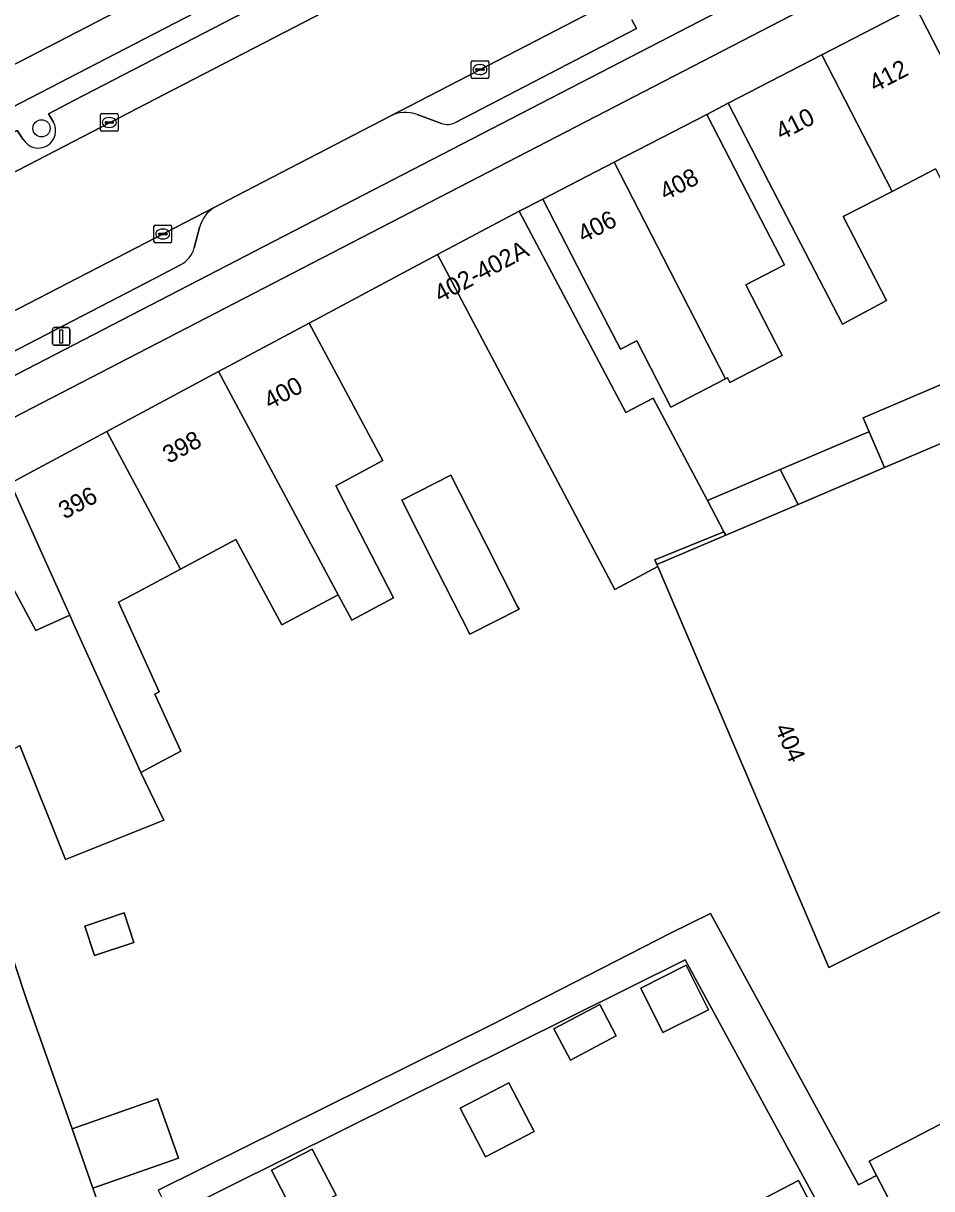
# Model space of a CAD drawing. Extents: x 163008 to 163854, y 382777 to 383982.
# Drawn here: x 163563.4 to 163615, y 383680 to 383746.1 of the extents above; entities that cross this region are included whole.
import ezdxf

# ---------------------------------------------------------------- set-up
doc = ezdxf.new("R2010")
doc.units = 0
for name, color, linetype in [('IMGEO_Berm_open', 7, 'Continuous'), ('IMGEO_Boom', 7, 'Continuous'), ('IMGEO_Erf', 7, 'Continuous'), ('IMGEO_Fietspad_open', 7, 'Continuous'), ('IMGEO_Kolk', 7, 'Continuous'), ('IMGEO_Lichtmast', 7, 'Continuous'), ('IMGEO_Pand', 7, 'Continuous'), ('IMGEO_Pand_nummerreeks', 7, 'Continuous'), ('IMGEO_Parkeervlak_open', 7, 'Continuous'), ('IMGEO_Rijbaan_lokaal_gesloten', 7, 'Continuous'), ('IMGEO_Voetpad_open', 7, 'Continuous')]:
    doc.layers.add(name, color=color, linetype=linetype)

msp = doc.modelspace()

# ---------------------------------------------------------------- linework, layer by layer
at = {"layer": 'IMGEO_Berm_open'}
for points in [[(163650.983, 383786.992), (163579.517, 383750), (163570.311, 383745.236), (163529.926, 383724.337), (163528.75, 383723.714), (163529.347, 383722.608), (163530.319, 383723.121), (163541.395, 383728.814)], [(163565.156, 383740.514), (163564.883, 383740.986), (163566.321, 383741.747), (163570.768, 383744.048), (163570.947, 383744.14), (163574.782, 383746.125), (163582.269, 383750), (163592.952, 383755.528)], [(163543.474, 383729.218), (163543.165, 383729.747), (163553.198, 383734.929), (163556.577, 383736.675), (163563.106, 383740.047), (163563.446, 383739.529)]]:
    msp.add_lwpolyline(points, dxfattribs=at)
msp.add_arc((163564.297, 383740.028), 0.987, 210.37306, 29.51284, dxfattribs=at)
at = {"layer": 'IMGEO_Boom'}
msp.add_circle((163564.48, 383740.16), 0.489, dxfattribs=at)
at = {"layer": 'IMGEO_Erf'}
for points in [[(163614.052, 383747.074), (163616.344, 383742.631)], [(163615.193, 383737.855), (163612.737, 383736.587), (163609.954, 383735.151), (163612.412, 383730.388), (163609.908, 383729.055), (163605.717, 383737.148), (163603.424, 383741.591), (163602.218, 383740.947), (163604.511, 383736.504), (163606.617, 383732.421), (163604.422, 383731.288), (163606.495, 383727.271), (163603.525, 383725.738), (163603.387, 383726.006), (163603.286, 383725.954), (163600.176, 383724.35), (163598.239, 383728.104), (163597.313, 383727.627), (163595.209, 383731.705), (163592.917, 383736.148), (163591.575, 383735.456), (163597.616, 383724.035), (163599.172, 383724.858), (163602.25, 383719.04), (163606.021, 383720.647), (163606.381, 383720.8), (163611.087, 383722.805), (163611.423, 383722.948), (163611.085, 383723.742), (163617.716, 383726.566)], [(163616.645, 383696.306), (163609.132, 383692.551), (163599.443, 383715.295), (163596.993, 383713.999), (163586.94, 383733.004), (163579.667, 383729.11), (163582.027, 383724.702), (163583.751, 383721.481), (163583.844, 383721.308), (163581.179, 383719.881), (163581.612, 383719.036), (163584.439, 383713.518), (163582.08, 383712.256), (163581.305, 383713.703), (163578.106, 383711.99), (163575.507, 383716.844), (163572.36, 383715.159), (163569.674, 383713.721), (163569.214, 383713.474), (163568.853, 383713.28), (163571.157, 383708.186), (163570.913, 383708.055), (163572.373, 383704.826), (163572.09, 383704.675), (163571.055, 383704.121), (163570.112, 383703.616), (163571.409, 383700.913), (163565.848, 383698.684), (163563.256, 383705.152)], [(163555.894, 383675.077), (163551.859, 383686.535), (163555.843, 383687.938), (163556.65, 383695.066), (163555.38, 383697.617), (163560.395, 383700.469), (163563.648, 383690.686), (163566.211, 383683.405), (163571.063, 383685.112), (163572.25, 383681.739), (163567.399, 383680.031), (163568.135, 383677.941)], [(163571.104, 383679.921), (163589.998, 383689.308), (163600.156, 383694.496), (163602.418, 383695.622), (163610.814, 383680.215), (163611.849, 383680.754), (163611.427, 383681.565), (163616.375, 383684.141)], [(163613.665, 383669.729), (163600.991, 383692.986), (163571.82, 383678.479)], [(163602.44, 383677.879), (163607.414, 383680.469), (163610.113, 383675.285)]]:
    msp.add_lwpolyline(points, dxfattribs=at)
for points in [[(163584.915, 383719.061), (163587.705, 383720.478), (163589.695, 383716.559), (163591.465, 383713.075), (163591.564, 383712.88), (163588.774, 383711.463), (163586.905, 383715.142)], [(163562.718, 383720.036), (163559.251, 383718.277), (163561.149, 383714.731), (163562.213, 383715.301), (163564.152, 383711.677), (163566.078, 383712.541), (163564.763, 383715.474), (163564.332, 383716.436)], [(163603.288, 383717.078), (163603.184, 383717.274), (163599.26, 383715.676), (163599.391, 383715.418)], [(163566.932, 383694.907), (163569.168, 383695.651), (163569.724, 383693.979), (163567.488, 383693.235)], [(163598.468, 383691.39), (163601.048, 383692.679), (163602.307, 383690.159), (163599.727, 383688.87)], [(163593.542, 383689.066), (163596.143, 383690.449), (163597.08, 383688.685), (163594.48, 383687.302)], [(163588.223, 383684.58), (163590.988, 383686.017), (163592.427, 383683.249), (163589.661, 383681.812)], [(163577.519, 383681.047), (163579.838, 383682.252), (163581.199, 383679.631), (163578.881, 383678.426)]]:
    msp.add_lwpolyline(points, close=True, dxfattribs=at)
at = {"layer": 'IMGEO_Fietspad_open'}
for points in [[(163712.53, 383803.588), (163609.061, 383750), (163577.13, 383733.482), (163519.926, 383703.889)], [(163520.71, 383701.927), (163578.184, 383731.666), (163613.616, 383750), (163656.849, 383772.366), (163712.524, 383801.169)], [(163654.435, 383791.132), (163574.956, 383750), (163569.257, 383747.053), (163512.387, 383717.643), (163500, 383711.017), (163491.247, 383706.08), (163405.856, 383656.462), (163406.925, 383654.632)], [(163570.311, 383745.236), (163579.517, 383750), (163650.983, 383786.992)], [(163420.325, 383662.389), (163492.316, 383704.277), (163500, 383708.628), (163513.275, 383715.72), (163519.272, 383718.8), (163525.007, 383721.799), (163528.75, 383723.714), (163529.926, 383724.337), (163570.311, 383745.236)]]:
    msp.add_lwpolyline(points, dxfattribs=at)
at = {"layer": 'IMGEO_Kolk'}
for p, q in [((163588.846, 383743.069), (163588.846, 383743.921)), ((163588.921, 383743.995), (163589.773, 383743.995)), ((163589.105, 383743.489), (163589.105, 383743.501)), ((163589.543, 383743.452), (163589.145, 383743.452)), ((163589.148, 383743.538), (163589.546, 383743.538)), ((163589.334, 383743.775), (163589.359, 383743.775)), ((163589.589, 383743.501), (163589.589, 383743.489)), ((163589.847, 383743.921), (163589.847, 383743.069)), ((163589.773, 383742.995), (163588.921, 383742.995)), ((163589.357, 383743.215), (163589.332, 383743.215)), ((163567.821, 383740.069), (163567.821, 383740.921)), ((163567.896, 383740.995), (163568.748, 383740.995)), ((163568.309, 383740.775), (163568.334, 383740.775)), ((163568.822, 383740.921), (163568.822, 383740.069)), ((163568.08, 383740.489), (163568.08, 383740.501)), ((163568.518, 383740.452), (163568.12, 383740.452)), ((163568.123, 383740.538), (163568.521, 383740.538)), ((163568.332, 383740.215), (163568.307, 383740.215)), ((163568.564, 383740.501), (163568.564, 383740.489)), ((163568.748, 383739.995), (163567.896, 383739.995)), ((163570.856, 383733.738), (163570.856, 383734.59)), ((163570.931, 383734.664), (163571.783, 383734.664)), ((163571.115, 383734.158), (163571.115, 383734.17)), ((163571.158, 383734.207), (163571.556, 383734.207)), ((163571.344, 383734.444), (163571.369, 383734.444)), ((163571.599, 383734.17), (163571.599, 383734.158)), ((163571.857, 383734.59), (163571.857, 383733.738)), ((163571.783, 383733.664), (163570.931, 383733.664)), ((163571.553, 383734.121), (163571.155, 383734.121)), ((163571.367, 383733.884), (163571.342, 383733.884))]:
    msp.add_line(p, q, dxfattribs=at)
for points in [[(163588.846, 383743.069), (163588.846, 383743.921)], [(163588.921, 383743.995), (163589.773, 383743.995)], [(163589.847, 383743.921), (163589.847, 383743.069)], [(163589.773, 383742.995), (163588.921, 383742.995)], [(163567.821, 383740.069), (163567.821, 383740.921)], [(163567.896, 383740.995), (163568.748, 383740.995)], [(163568.822, 383740.921), (163568.822, 383740.069)], [(163568.748, 383739.995), (163567.896, 383739.995)], [(163570.856, 383733.738), (163570.856, 383734.59)], [(163570.931, 383734.664), (163571.783, 383734.664)], [(163571.857, 383734.59), (163571.857, 383733.738)], [(163571.783, 383733.664), (163570.931, 383733.664)]]:
    msp.add_lwpolyline(points, dxfattribs=at)
for centre, radius, start, end in [((163588.923, 383743.919), 0.0765, 91.55205, 178.44795), ((163588.923, 383743.919), 0.0765, 91.55205, 178.44795), ((163589.145, 383743.498), 0.0403, 85.87752, 175.75265), ((163589.142, 383743.488), 0.0366, 178.93798, 274.71019), ((163589.546, 383743.495), 0.043, 264.86636, 352.45326), ((163589.55, 383743.5), 0.0386, 1.73085, 96.63898), ((163589.771, 383743.919), 0.0765, 1.55205, 88.44795), ((163589.771, 383743.919), 0.0765, 1.55205, 88.44795), ((163588.923, 383743.071), 0.0765, 181.55205, 268.44795), ((163588.923, 383743.071), 0.0765, 181.55205, 268.44795), ((163589.771, 383743.071), 0.0765, 271.55205, 358.44795), ((163589.771, 383743.071), 0.0765, 271.55205, 358.44795), ((163567.898, 383740.919), 0.0765, 91.55205, 178.44795), ((163567.898, 383740.919), 0.0765, 91.55205, 178.44795), ((163568.746, 383740.919), 0.0765, 1.55205, 88.44795), ((163568.746, 383740.919), 0.0765, 1.55205, 88.44795), ((163568.12, 383740.498), 0.0403, 85.87752, 175.75265), ((163568.117, 383740.488), 0.0366, 178.93798, 274.71019), ((163568.521, 383740.495), 0.043, 264.86636, 352.45326), ((163568.525, 383740.5), 0.0386, 1.73085, 96.63898), ((163567.898, 383740.071), 0.0765, 181.55205, 268.44795), ((163567.898, 383740.071), 0.0765, 181.55205, 268.44795), ((163568.746, 383740.071), 0.0765, 271.55205, 358.44795), ((163568.746, 383740.071), 0.0765, 271.55205, 358.44795), ((163570.933, 383734.588), 0.0765, 91.55205, 178.44795), ((163570.933, 383734.588), 0.0765, 91.55205, 178.44795), ((163571.155, 383734.167), 0.0403, 85.87752, 175.75265), ((163571.152, 383734.157), 0.0366, 178.93798, 274.71019), ((163571.556, 383734.164), 0.043, 264.86636, 352.45326), ((163571.56, 383734.169), 0.0386, 1.73085, 96.63898), ((163571.781, 383734.588), 0.0765, 1.55205, 88.44795), ((163571.781, 383734.588), 0.0765, 1.55205, 88.44795), ((163570.933, 383733.74), 0.0765, 181.55205, 268.44795), ((163570.933, 383733.74), 0.0765, 181.55205, 268.44795), ((163571.781, 383733.74), 0.0765, 271.55205, 358.44795), ((163571.781, 383733.74), 0.0765, 271.55205, 358.44795)]:
    msp.add_arc(centre, radius, start, end, dxfattribs=at)
for centre, major_axis, ratio, start_param, end_param in [((163589.333, 383743.495), (-0.387, 0.002), 0.722429, 4.712389, 7.853982), ((163589.358, 383743.495), (-0.39, 0.002), 0.717154, 1.570796, 4.712389), ((163568.308, 383740.495), (-0.387, 0.002), 0.722429, 4.712389, 7.853982), ((163568.333, 383740.495), (-0.39, 0.002), 0.717154, 1.570796, 4.712389), ((163571.343, 383734.164), (-0.387, 0.002), 0.722429, 4.712389, 7.853982), ((163571.368, 383734.164), (-0.39, 0.002), 0.717154, 1.570796, 4.712389)]:
    msp.add_ellipse(centre, major_axis=major_axis, ratio=ratio, start_param=start_param, end_param=end_param, dxfattribs=at)
at = {"layer": 'IMGEO_Lichtmast'}
for p, q in [((163565.2, 383728.856), (163565.99, 383728.856)), ((163565.99, 383728.856), (163565.2, 383728.856)), ((163565.1, 383727.956), (163565.1, 383728.756)), ((163565.1, 383728.756), (163565.1, 383727.956)), ((163566.09, 383728.756), (163566.09, 383727.956)), ((163566.09, 383727.956), (163566.09, 383728.756)), ((163565.99, 383727.856), (163565.2, 383727.856)), ((163565.2, 383727.856), (163565.99, 383727.856))]:
    msp.add_line(p, q, dxfattribs=at)
msp.add_lwpolyline([(163565.52, 383728.731), (163565.67, 383728.731), (163565.67, 383727.981), (163565.52, 383727.981), (163565.52, 383728.731)], dxfattribs=at)
for centre, start, end in [((163565.2, 383728.756), 90, 180), ((163565.2, 383728.756), 90, 180), ((163565.99, 383728.756), 0, 90), ((163565.99, 383728.756), 360, 90), ((163565.2, 383727.956), 180, 270), ((163565.2, 383727.956), 180, 270), ((163565.99, 383727.956), 270, 0), ((163565.99, 383727.956), 270, 0)]:
    msp.add_arc(centre, 0.1, start, end, dxfattribs=at)
at = {"layer": 'IMGEO_Pand'}
for points in [[(163608.738, 383744.333), (163612.737, 383736.587), (163615.193, 383737.855), (163617.674, 383733.046), (163620.529, 383734.52), (163616.344, 383742.631), (163614.052, 383747.074)], [(163608.738, 383744.333), (163603.424, 383741.591), (163605.717, 383737.148), (163609.908, 383729.055), (163612.412, 383730.388), (163609.954, 383735.151), (163612.737, 383736.587)], [(163596.959, 383738.234), (163603.286, 383725.954), (163603.387, 383726.006), (163603.525, 383725.738), (163606.495, 383727.271), (163604.422, 383731.288), (163606.617, 383732.421), (163604.511, 383736.504), (163602.218, 383740.947)], [(163596.959, 383738.234), (163592.917, 383736.148), (163595.209, 383731.705), (163597.313, 383727.627), (163598.239, 383728.104), (163600.176, 383724.35), (163603.286, 383725.954)], [(163591.575, 383735.456), (163586.94, 383733.004), (163596.993, 383713.999), (163599.443, 383715.295), (163599.391, 383715.418), (163599.26, 383715.676), (163603.184, 383717.274), (163602.25, 383719.04), (163599.172, 383724.858), (163597.616, 383724.035)], [(163582.027, 383724.702), (163579.667, 383729.11), (163574.527, 383726.358), (163581.305, 383713.703), (163582.08, 383712.256), (163584.439, 383713.518), (163581.612, 383719.036), (163581.179, 383719.881), (163583.844, 383721.308), (163583.751, 383721.481)], [(163574.527, 383726.358), (163568.182, 383722.961), (163572.36, 383715.159), (163575.507, 383716.844), (163578.106, 383711.99), (163581.305, 383713.703)], [(163629.192, 383713.092), (163628.318, 383715.798), (163627.446, 383718.498), (163626.487, 383721.466), (163624.97, 383726.314), (163621.922, 383725.016), (163619.09, 383723.809), (163612.29, 383720.912), (163607.397, 383718.828), (163603.288, 383717.078), (163599.391, 383715.418), (163599.443, 383715.295), (163609.132, 383692.551), (163616.645, 383696.306), (163618.78, 383697.373), (163632.117, 383704.039), (163631.795, 383705.036), (163630.91, 383707.776), (163630.04, 383710.469)], [(163617.874, 383726.634), (163617.716, 383726.566), (163611.085, 383723.742), (163611.423, 383722.948), (163612.29, 383720.912), (163619.09, 383723.809)], [(163568.853, 383713.28), (163569.214, 383713.474), (163569.674, 383713.721), (163572.36, 383715.159), (163568.182, 383722.961), (163562.718, 383720.036), (163564.332, 383716.436), (163564.763, 383715.474), (163566.078, 383712.541), (163566.312, 383712.019), (163570.112, 383703.616), (163571.055, 383704.121), (163572.09, 383704.675), (163572.373, 383704.826), (163570.913, 383708.055), (163571.157, 383708.186)], [(163611.423, 383722.948), (163611.087, 383722.805), (163606.381, 383720.8), (163607.397, 383718.828), (163612.29, 383720.912)], [(163589.695, 383716.559), (163587.705, 383720.478), (163584.915, 383719.061), (163586.905, 383715.142), (163588.774, 383711.463), (163591.564, 383712.88), (163591.465, 383713.075)], [(163606.381, 383720.8), (163606.021, 383720.647), (163602.25, 383719.04), (163603.184, 383717.274), (163603.288, 383717.078), (163607.397, 383718.828)], [(163566.312, 383712.019), (163566.078, 383712.541), (163564.152, 383711.677), (163562.213, 383715.301), (163561.149, 383714.731), (163559.251, 383718.277), (163553.977, 383715.454), (163557.961, 383708.007), (163557.517, 383707.769), (163558.17, 383706.24), (163559.495, 383703.138), (163563.256, 383705.152), (163565.848, 383698.684), (163571.409, 383700.913), (163570.112, 383703.616)], [(163563.648, 383690.686), (163560.395, 383700.469), (163555.38, 383697.617), (163556.65, 383695.066), (163555.843, 383687.938), (163551.859, 383686.535), (163555.894, 383675.077), (163556.935, 383672.12), (163561.5, 383674.493), (163566.355, 383677.016), (163568.135, 383677.941), (163567.399, 383680.031), (163566.211, 383683.405)], [(163566.932, 383694.907), (163567.488, 383693.235), (163569.724, 383693.979), (163569.168, 383695.651)], [(163598.468, 383691.39), (163599.727, 383688.87), (163602.307, 383690.159), (163601.048, 383692.679)], [(163593.542, 383689.066), (163594.48, 383687.302), (163597.08, 383688.685), (163596.143, 383690.449)], [(163588.223, 383684.58), (163589.661, 383681.812), (163592.427, 383683.249), (163590.988, 383686.017)], [(163566.211, 383683.405), (163567.399, 383680.031), (163572.25, 383681.739), (163571.063, 383685.112)], [(163616.375, 383684.141), (163611.427, 383681.565), (163611.849, 383680.754), (163614.211, 383676.218), (163616.52, 383671.783), (163619.289, 383673.225), (163618.643, 383674.464), (163620.83, 383675.603)], [(163577.519, 383681.047), (163578.881, 383678.426), (163581.199, 383679.631), (163579.838, 383682.252)], [(163602.44, 383677.879), (163606.819, 383669.588), (163609.155, 383670.804), (163609.833, 383669.502), (163612.422, 383670.85), (163610.113, 383675.285), (163607.414, 383680.469)]]:
    msp.add_lwpolyline(points, close=True, dxfattribs=at)
at = {"layer": 'IMGEO_Parkeervlak_open'}
for points in [[(163649.405, 383774.585), (163601.91, 383750), (163584.251, 383740.859)], [(163592.952, 383755.528), (163582.269, 383750), (163574.782, 383746.125), (163570.947, 383744.14), (163570.768, 383744.048), (163566.321, 383741.747), (163564.883, 383740.986), (163565.156, 383740.514)], [(163571.98, 383742.358), (163586.731, 383750), (163596.899, 383755.251)], [(163587.953, 383740.49), (163598.222, 383745.818), (163597.968, 383746.309)], [(163477.846, 383692.06), (163500, 383704.831), (163507.275, 383708.837), (163571.98, 383742.358)], [(163585.788, 383740.947), (163587.175, 383740.44)], [(163563.446, 383739.529), (163563.106, 383740.047), (163556.577, 383736.675), (163553.198, 383734.929), (163543.165, 383729.747), (163543.474, 383729.218)], [(163574.267, 383735.67), (163545.517, 383720.808)], [(163573.142, 383733.391), (163573.439, 383734.537)], [(163549.193, 383720.414), (163556.315, 383724.098), (163559.64, 383725.818), (163571.357, 383731.879), (163572.354, 383732.41)]]:
    msp.add_lwpolyline(points, dxfattribs=at)
for centre, radius, start, end in [((163585.121, 383739.126), 1.94, 69.89488, 116.65884), ((163564.297, 383740.028), 0.987, 210.37306, 29.51284), ((163587.507, 383741.347), 0.966, 249.87505, 297.47934), ((163575.288, 383734.055), 1.91, 122.29304, 165.38805), ((163571.663, 383733.772), 1.528, 296.9079, 345.54492)]:
    msp.add_arc(centre, radius, start, end, dxfattribs=at)
at = {"layer": 'IMGEO_Rijbaan_lokaal_gesloten'}
for points in [[(163518.418, 383706.846), (163537.389, 383716.593), (163537.943, 383716.88), (163544.792, 383720.432), (163545.517, 383720.808), (163574.267, 383735.67), (163575.101, 383736.103), (163575.492, 383736.306), (163584.251, 383740.859), (163601.91, 383750), (163649.405, 383774.585), (163653.727, 383776.822), (163662.212, 383781.215), (163674.214, 383787.427), (163708.011, 383804.965)], [(163687.51, 383802.26), (163658.463, 383787.208), (163656.866, 383786.375), (163654.214, 383784.992), (163648.887, 383782.214), (163648.75, 383782.149), (163604.922, 383759.416), (163604.59, 383759.244), (163597.534, 383755.582), (163596.899, 383755.251), (163586.731, 383750), (163571.98, 383742.358), (163507.275, 383708.837), (163500, 383704.831), (163477.846, 383692.06)]]:
    msp.add_lwpolyline(points, dxfattribs=at)
at = {"layer": 'IMGEO_Voetpad_open'}
for points in [[(163519.926, 383703.889), (163577.13, 383733.482), (163609.061, 383750), (163712.53, 383803.588)], [(163613.616, 383750), (163578.184, 383731.666), (163520.71, 383701.927)], [(163405.856, 383656.462), (163491.247, 383706.08), (163500, 383711.017), (163512.387, 383717.643), (163569.257, 383747.053)], [(163559.251, 383718.277), (163562.718, 383720.036), (163568.182, 383722.961), (163574.527, 383726.358), (163579.667, 383729.11), (163586.94, 383733.004), (163591.575, 383735.456), (163592.917, 383736.148), (163596.959, 383738.234), (163602.218, 383740.947), (163603.424, 383741.591), (163608.738, 383744.333), (163614.052, 383747.074)], [(163597.968, 383746.309), (163598.222, 383745.818), (163587.953, 383740.49)], [(163584.251, 383740.859), (163575.492, 383736.306), (163575.101, 383736.103), (163574.267, 383735.67)], [(163587.175, 383740.44), (163585.788, 383740.947)], [(163573.439, 383734.537), (163573.142, 383733.391)], [(163572.354, 383732.41), (163571.357, 383731.879), (163559.64, 383725.818), (163556.315, 383724.098), (163549.193, 383720.414)]]:
    msp.add_lwpolyline(points, dxfattribs=at)
msp.add_lwpolyline([(163571.104, 383679.921), (163571.82, 383678.479), (163600.991, 383692.986), (163613.665, 383669.729), (163616.752, 383671.337), (163616.52, 383671.783), (163614.211, 383676.218), (163611.849, 383680.754), (163610.814, 383680.215), (163602.418, 383695.622), (163600.156, 383694.496), (163589.998, 383689.308)], close=True, dxfattribs=at)
for centre, radius, start, end in [((163585.121, 383739.126), 1.94, 69.89488, 116.65884), ((163587.507, 383741.347), 0.966, 249.87505, 297.47934), ((163575.288, 383734.055), 1.91, 122.29304, 165.38805), ((163571.663, 383733.772), 1.528, 296.9079, 345.54492)]:
    msp.add_arc(centre, radius, start, end, dxfattribs=at)

# ---------------------------------------------------------------- texts
at = {"layer": 'IMGEO_Pand_nummerreeks'}
for s, rotation, p in [('412', 27.28927, (163611.753, 383742.197)), ('410', 27.28927, (163606.445, 383739.459)), ('408', 27.2922, (163599.87, 383736.045)), ('406', 27.2922, (163595.217, 383733.644)), ('402-402A', 27.88013, (163587.092, 383730.256)), ('400', 28.16088, (163577.432, 383724.194)), ('398', 28.16088, (163571.689, 383721.119)), ('396', 28.16088, (163565.782, 383717.957)), ('404', 293.15874, (163606.054, 383706.147))]:
    msp.add_text(s, height=1, rotation=rotation, dxfattribs=at).set_placement(p)

doc.saveas('drawing.dxf')
